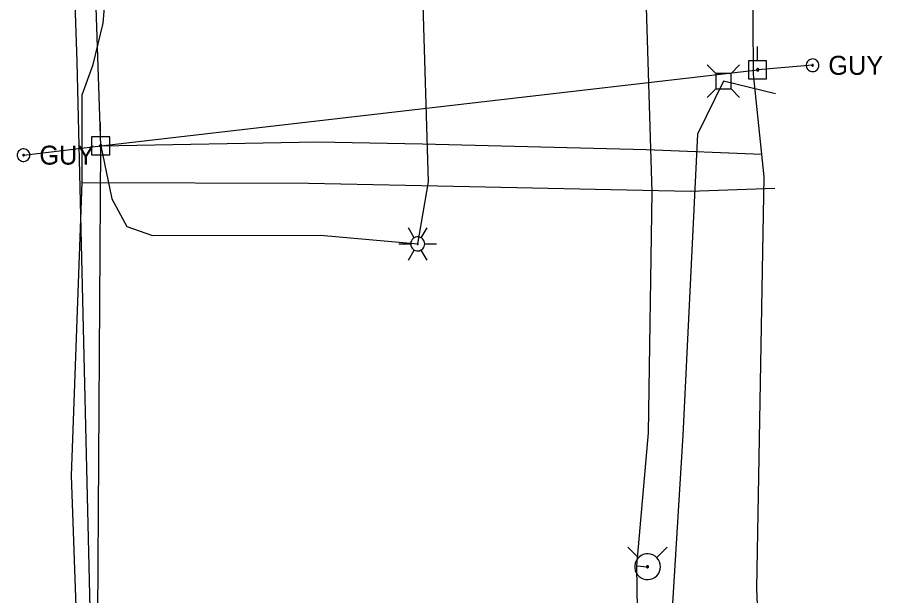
# Model space of a CAD drawing. Extents: x 600849 to 606371, y 330010 to 403088.
# Drawn here: x 602035.5 to 602211.4, y 370195.3 to 370312.8 of the extents above; entities that cross this region are included whole.
import ezdxf

# ---------------------------------------------------------------- set-up
doc = ezdxf.new("R2010")
doc.units = 0
for name, color, linetype in [('E_LTG', 7, 'Continuous'), ('E_UTL_AG_Bold', 7, 'Continuous'), ('E_UTL_E_UG', 7, 'Continuous'), ('E_UTL_EGuyWire', 7, 'Continuous'), ('E_UTL_EPowerPole', 7, 'Continuous'), ('E_UTL_G_UG', 7, 'Continuous'), ('E_UTL_Overhead', 7, 'Continuous'), ('E_UTL_T_UG', 7, 'Continuous'), ('E_UTL_TV_UG', 7, 'Continuous'), ('E_UTL_W_UG', 7, 'Continuous'), ('E_UTL_WHydrant', 7, 'Continuous')]:
    doc.layers.add(name, color=color, linetype=linetype)

msp = doc.modelspace()

# ---------------------------------------------------------------- linework, layer by layer
at = {"layer": 'E_LTG'}
for points in [[(602116.19, 370267.98), (602115, 370270.04)], [(602117.62, 370267.98), (602118.81, 370270.04)], [(602118.33, 370266.74), (602118.31, 370267.01), (602118.23, 370267.27), (602118.11, 370267.51), (602117.94, 370267.73), (602117.73, 370267.91), (602117.5, 370268.04), (602117.24, 370268.13), (602116.97, 370268.17), (602116.7, 370268.16), (602116.44, 370268.09), (602116.19, 370267.98), (602115.97, 370267.82), (602115.78, 370267.62), (602115.63, 370267.4), (602115.53, 370267.14), (602115.48, 370266.88), (602115.48, 370266.61), (602115.53, 370266.34), (602115.63, 370266.09), (602115.78, 370265.86), (602115.97, 370265.66), (602116.19, 370265.5), (602116.44, 370265.39), (602116.7, 370265.33), (602116.97, 370265.31), (602117.24, 370265.35), (602117.5, 370265.44), (602117.73, 370265.58), (602117.94, 370265.76), (602118.11, 370265.97), (602118.23, 370266.21), (602118.31, 370266.47), (602118.33, 370266.74)], [(602118.33, 370266.74), (602118.31, 370267.01), (602118.23, 370267.27), (602118.11, 370267.51), (602117.94, 370267.73), (602117.73, 370267.91), (602117.5, 370268.04), (602117.24, 370268.13), (602116.97, 370268.17), (602116.7, 370268.16), (602116.44, 370268.09), (602116.19, 370267.98), (602115.97, 370267.82), (602115.78, 370267.62), (602115.63, 370267.4), (602115.53, 370267.14), (602115.48, 370266.88), (602115.48, 370266.61), (602115.53, 370266.34), (602115.63, 370266.09), (602115.78, 370265.86), (602115.97, 370265.66), (602116.19, 370265.5), (602116.44, 370265.39), (602116.7, 370265.33), (602116.97, 370265.31), (602117.24, 370265.35), (602117.5, 370265.44), (602117.73, 370265.58), (602117.94, 370265.76), (602118.11, 370265.97), (602118.23, 370266.21), (602118.31, 370266.47), (602118.33, 370266.74)], [(602118.33, 370266.74), (602118.31, 370267.01), (602118.23, 370267.27), (602118.11, 370267.51), (602117.94, 370267.73), (602117.73, 370267.91), (602117.5, 370268.04), (602117.24, 370268.13), (602116.97, 370268.17), (602116.7, 370268.16), (602116.44, 370268.09), (602116.19, 370267.98), (602115.97, 370267.82), (602115.78, 370267.62), (602115.63, 370267.4), (602115.53, 370267.14), (602115.48, 370266.88), (602115.48, 370266.61), (602115.53, 370266.34), (602115.63, 370266.09), (602115.78, 370265.86), (602115.97, 370265.66), (602116.19, 370265.5), (602116.44, 370265.39), (602116.7, 370265.33), (602116.97, 370265.31), (602117.24, 370265.35), (602117.5, 370265.44), (602117.73, 370265.58), (602117.94, 370265.76), (602118.11, 370265.97), (602118.23, 370266.21), (602118.31, 370266.47), (602118.33, 370266.74)], [(602113.09, 370266.74), (602115.48, 370266.74)], [(602117.02, 370266.74), (602117.02, 370266.76), (602117.02, 370266.79), (602117, 370266.81), (602116.99, 370266.82), (602116.97, 370266.84), (602116.95, 370266.85), (602116.93, 370266.86), (602116.91, 370266.86), (602116.89, 370266.86), (602116.87, 370266.85), (602116.85, 370266.84), (602116.83, 370266.83), (602116.81, 370266.82), (602116.8, 370266.8), (602116.79, 370266.78), (602116.79, 370266.75), (602116.79, 370266.73), (602116.79, 370266.71), (602116.8, 370266.69), (602116.81, 370266.67), (602116.83, 370266.65), (602116.85, 370266.64), (602116.87, 370266.63), (602116.89, 370266.62), (602116.91, 370266.62), (602116.93, 370266.63), (602116.95, 370266.63), (602116.97, 370266.64), (602116.99, 370266.66), (602117, 370266.68), (602117.02, 370266.7), (602117.02, 370266.72), (602117.02, 370266.74)], [(602118.33, 370266.74), (602120.72, 370266.74)], [(602115, 370263.44), (602116.19, 370265.5)], [(602118.81, 370263.44), (602117.62, 370265.5)]]:
    msp.add_lwpolyline(points, dxfattribs=at)
at = {"layer": 'E_UTL_AG_Bold'}
for points in [[(602177.47, 370301.37), (602175.71, 370303.12)], [(602180.56, 370301.37), (602182.31, 370303.12)], [(602180.56, 370301.37), (602177.47, 370301.37)], [(602177.47, 370301.37), (602177.47, 370298.27)], [(602180.56, 370298.27), (602180.56, 370301.37)], [(602177.47, 370298.27), (602175.71, 370296.52)], [(602177.47, 370298.27), (602180.56, 370298.27)], [(602180.56, 370298.27), (602182.31, 370296.52)]]:
    msp.add_lwpolyline(points, dxfattribs=at)
at = {"layer": 'E_UTL_E_UG'}
for points in [[(602164.61, 369781.52), (602166.61, 369857.1), (602171.04, 369954.38), (602173.82, 369969.33), (602177.18, 369991.21), (602178.65, 370011.61), (602180.88, 370038.01), (602188.74, 370074.33), (602188.31, 370136.23), (602185.83, 370196.76), (602187.27, 370280.36), (602185.14, 370301.21), (602185.05, 370312.23), (602185.65, 370367.59), (602194.1, 370451.75), (602190.38, 370615.62), (602192.58, 370696.59)], [(602052.51, 370286.68), (602054.72, 370275.89), (602057.8, 370270.3), (602062.99, 370268.45), (602097.14, 370268.51), (602116.9, 370266.74), (602119.06, 370279.34), (602117.96, 370317.6), (602117.72, 370352.86), (602116.39, 370374.42), (602116.37, 370375.64)]]:
    msp.add_lwpolyline(points, dxfattribs=at)
at = {"layer": 'E_UTL_EGuyWire'}
for p, q in [((602197.12, 370303.03), (602185.99, 370302.11)), ((602036.82, 370284.78), (602052.51, 370286.68))]:
    msp.add_line(p, q, dxfattribs=at)
for points in [[(602198.41, 370303.03), (602198.38, 370303.27), (602198.32, 370303.5), (602198.2, 370303.72), (602198.05, 370303.91), (602197.87, 370304.07), (602197.66, 370304.19), (602197.43, 370304.27), (602197.19, 370304.31), (602196.94, 370304.3), (602196.7, 370304.24), (602196.48, 370304.14), (602196.28, 370304), (602196.12, 370303.82), (602195.98, 370303.61), (602195.89, 370303.39), (602195.85, 370303.15), (602195.85, 370302.9), (602195.89, 370302.66), (602195.98, 370302.44), (602196.12, 370302.23), (602196.28, 370302.06), (602196.48, 370301.91), (602196.7, 370301.81), (602196.94, 370301.76), (602197.19, 370301.74), (602197.43, 370301.78), (602197.66, 370301.86), (602197.87, 370301.98), (602198.05, 370302.14), (602198.2, 370302.33), (602198.32, 370302.55), (602198.38, 370302.78), (602198.41, 370303.03)], [(602197.29, 370303.03), (602197.28, 370303.06), (602197.27, 370303.09), (602197.26, 370303.11), (602197.24, 370303.14), (602197.22, 370303.16), (602197.19, 370303.17), (602197.16, 370303.18), (602197.13, 370303.19), (602197.1, 370303.19), (602197.07, 370303.18), (602197.04, 370303.17), (602197.02, 370303.15), (602197, 370303.13), (602196.98, 370303.1), (602196.97, 370303.07), (602196.96, 370303.04), (602196.96, 370303.01), (602196.97, 370302.98), (602196.98, 370302.95), (602197, 370302.93), (602197.02, 370302.91), (602197.04, 370302.89), (602197.07, 370302.87), (602197.1, 370302.87), (602197.13, 370302.87), (602197.16, 370302.87), (602197.19, 370302.88), (602197.22, 370302.9), (602197.24, 370302.92), (602197.26, 370302.94), (602197.27, 370302.97), (602197.28, 370303), (602197.29, 370303.03)], [(602038.11, 370284.78), (602038.09, 370285.02), (602038.02, 370285.25), (602037.9, 370285.47), (602037.75, 370285.66), (602037.57, 370285.82), (602037.36, 370285.94), (602037.13, 370286.02), (602036.89, 370286.06), (602036.64, 370286.05), (602036.41, 370285.99), (602036.18, 370285.89), (602035.98, 370285.75), (602035.82, 370285.57), (602035.68, 370285.37), (602035.59, 370285.14), (602035.55, 370284.9), (602035.55, 370284.66), (602035.59, 370284.42), (602035.68, 370284.19), (602035.82, 370283.98), (602035.98, 370283.81), (602036.18, 370283.67), (602036.41, 370283.56), (602036.64, 370283.51), (602036.89, 370283.5), (602037.13, 370283.53), (602037.36, 370283.61), (602037.57, 370283.73), (602037.75, 370283.89), (602037.9, 370284.08), (602038.02, 370284.3), (602038.09, 370284.53), (602038.11, 370284.78)], [(602036.99, 370284.78), (602036.98, 370284.81), (602036.97, 370284.84), (602036.96, 370284.86), (602036.94, 370284.89), (602036.92, 370284.91), (602036.89, 370284.92), (602036.86, 370284.93), (602036.83, 370284.94), (602036.8, 370284.94), (602036.77, 370284.93), (602036.74, 370284.92), (602036.72, 370284.9), (602036.7, 370284.88), (602036.68, 370284.85), (602036.67, 370284.82), (602036.67, 370284.79), (602036.67, 370284.76), (602036.67, 370284.73), (602036.68, 370284.7), (602036.7, 370284.68), (602036.72, 370284.66), (602036.74, 370284.64), (602036.77, 370284.63), (602036.8, 370284.62), (602036.83, 370284.62), (602036.86, 370284.62), (602036.89, 370284.63), (602036.92, 370284.65), (602036.94, 370284.67), (602036.96, 370284.69), (602036.97, 370284.72), (602036.98, 370284.75), (602036.99, 370284.78)]]:
    msp.add_lwpolyline(points, dxfattribs=at)
at = {"layer": 'E_UTL_EPowerPole'}
for points in [[(602185.96, 370303.96), (602185.96, 370306.87)], [(602187.8, 370303.96), (602184.11, 370303.96)], [(602184.11, 370303.96), (602184.11, 370300.27)], [(602187.8, 370300.27), (602187.8, 370303.96)], [(602186.23, 370302.11), (602186.22, 370302.16), (602186.21, 370302.2), (602186.19, 370302.24), (602186.16, 370302.28), (602186.13, 370302.31), (602186.09, 370302.33), (602186.05, 370302.35), (602186, 370302.35), (602185.96, 370302.35), (602185.91, 370302.34), (602185.87, 370302.32), (602185.83, 370302.29), (602185.8, 370302.26), (602185.78, 370302.22), (602185.76, 370302.18), (602185.75, 370302.14), (602185.75, 370302.09), (602185.76, 370302.05), (602185.78, 370302), (602185.8, 370301.97), (602185.83, 370301.93), (602185.87, 370301.91), (602185.91, 370301.89), (602185.96, 370301.88), (602186, 370301.88), (602186.05, 370301.88), (602186.09, 370301.9), (602186.13, 370301.92), (602186.16, 370301.95), (602186.19, 370301.99), (602186.21, 370302.03), (602186.22, 370302.07), (602186.23, 370302.11)], [(602184.11, 370300.27), (602187.8, 370300.27)], [(602052.48, 370288.52), (602052.48, 370291.43)], [(602054.32, 370288.52), (602050.63, 370288.52)], [(602050.63, 370288.52), (602050.63, 370284.83)], [(602054.32, 370284.83), (602054.32, 370288.52)], [(602052.75, 370286.68), (602052.74, 370286.72), (602052.73, 370286.77), (602052.71, 370286.81), (602052.68, 370286.84), (602052.65, 370286.87), (602052.61, 370286.9), (602052.57, 370286.91), (602052.52, 370286.92), (602052.48, 370286.91), (602052.43, 370286.9), (602052.39, 370286.88), (602052.35, 370286.86), (602052.32, 370286.83), (602052.3, 370286.79), (602052.28, 370286.75), (602052.27, 370286.7), (602052.27, 370286.66), (602052.28, 370286.61), (602052.3, 370286.57), (602052.32, 370286.53), (602052.35, 370286.5), (602052.39, 370286.47), (602052.43, 370286.45), (602052.48, 370286.44), (602052.52, 370286.44), (602052.57, 370286.45), (602052.61, 370286.46), (602052.65, 370286.48), (602052.68, 370286.51), (602052.71, 370286.55), (602052.73, 370286.59), (602052.74, 370286.63), (602052.75, 370286.68)], [(602050.63, 370284.83), (602054.32, 370284.83)]]:
    msp.add_lwpolyline(points, dxfattribs=at)
at = {"layer": 'E_UTL_G_UG'}
for points in [[(602048.74, 370279.2), (602048.7, 370297.01), (602050.99, 370303.19), (602052.97, 370311.6), (602053.55, 370318.1), (602055.32, 370345.46), (602058.64, 370431.29), (602058.71, 370473.97), (602057.58, 370526.28), (602054.72, 370574.83), (602050.46, 370613.42), (602048.21, 370657.47), (602048.18, 370747.79)], [(602048.61, 369693.62), (602051.23, 369788.24), (602050.96, 369842.07), (602049.43, 369922.42), (602049.9, 369939.74), (602049.87, 369947.31), (602051.8, 369982.35), (602052.8, 370105.48), (602048.77, 370156.85), (602046.53, 370219.68), (602048.74, 370279.2)], [(602048.74, 370279.2), (602094.72, 370279.05), (602120.99, 370278.53), (602172.28, 370277.48), (602189.46, 370278.06)]]:
    msp.add_lwpolyline(points, dxfattribs=at)
at = {"layer": 'E_UTL_Overhead'}
for points in [[(602049.76, 369613.32), (602051.08, 369789.61), (602050.68, 369965.17), (602051.62, 370141.89), (602052.51, 370286.68), (602048.38, 370407.21), (602054.57, 370641.59), (602056.08, 370840.85), (602056, 371041.84), (602057.12, 371239.25), (602057.2, 371393.62), (602058.03, 371555.69), (602064.16, 371680.24), (602066.66, 372038.53), (602066.58, 372216.08), (602066.88, 372572.55), (602066.55, 372750.09)], [(602052.51, 370286.68), (602185.99, 370302.11)]]:
    msp.add_lwpolyline(points, dxfattribs=at)
at = {"layer": 'E_UTL_T_UG'}
for points in [[(602047.46, 369606.19), (602047.57, 369728.34), (602046.79, 369872.91), (602047.13, 370016.7), (602046.55, 370126.56), (602050.85, 370148.65), (602053.67, 370151.21), (602054.14, 370153.69), (602051.02, 370164.19), (602047.73, 370303.8), (602044.49, 370398.4), (602047.72, 370568.68), (602053.33, 370619.91), (602052.89, 370653.1), (602057.18, 370761), (602053.97, 370836.59), (602052.42, 370912.69), (602054.06, 370935.04), (602052.2, 371019.03), (602052.8, 371158.92), (602056.72, 371221.69), (602056.86, 371223.67)], [(602189.61, 370297.2), (602179.01, 370299.82), (602173.76, 370289.03), (602170.8, 370227.87), (602168.33, 370188.23), (602168.25, 370168.11), (602168.23, 370140.21), (602169.66, 370138.48), (602174.05, 370136.43), (602174.63, 370044.94), (602170.67, 370032.78), (602170.1, 370004.86), (602171.08, 369965.94), (602173.17, 369940.22), (602177.46, 369878.11), (602177.81, 369873.67), (602173.77, 369872.08), (602170.9, 369853.4), (602169.45, 369844.95), (602202.58, 369842.66)]]:
    msp.add_lwpolyline(points, dxfattribs=at)
at = {"layer": 'E_UTL_TV_UG'}
msp.add_lwpolyline([(602052.51, 370286.68), (602096.46, 370287.46), (602117.86, 370287.06), (602163.35, 370285.93), (602186.85, 370285)], dxfattribs=at)
at = {"layer": 'E_UTL_W_UG'}
for points in [[(602166.1, 369676.63), (602162.73, 369726.05), (602159.05, 369773.37), (602160.39, 369853.29), (602161.94, 369923.53), (602162.24, 369934.08), (602158.63, 370008.07), (602162.46, 370134.02), (602161.45, 370201.36), (602163.81, 370228.36), (602164.56, 370277.26), (602163.14, 370323.72), (602163.55, 370366.93), (602158.56, 370399.9), (602132.8, 370424.5), (602133.38, 370443.7), (602133.38, 370513.49), (602135.22, 370572.69), (602155.61, 370597.06), (602160.41, 370606.53), (602160.69, 370692.62)], [(602161.45, 370201.36), (602163.6, 370201.15)]]:
    msp.add_lwpolyline(points, dxfattribs=at)
at = {"layer": 'E_UTL_WHydrant'}
for points in [[(602161.77, 370202.98), (602159.62, 370205.13)], [(602165.44, 370202.98), (602167.58, 370205.13)], [(602166.22, 370201.15), (602166.18, 370201.65), (602166.04, 370202.12), (602165.81, 370202.57), (602165.5, 370202.96), (602165.12, 370203.29), (602164.69, 370203.54), (602164.22, 370203.7), (602163.73, 370203.77), (602163.23, 370203.75), (602162.74, 370203.63), (602162.29, 370203.42), (602161.88, 370203.13), (602161.54, 370202.77), (602161.27, 370202.35), (602161.08, 370201.89), (602160.99, 370201.4), (602160.99, 370200.9), (602161.08, 370200.41), (602161.27, 370199.95), (602161.54, 370199.53), (602161.88, 370199.17), (602162.29, 370198.88), (602162.74, 370198.67), (602163.23, 370198.55), (602163.73, 370198.53), (602164.22, 370198.6), (602164.69, 370198.76), (602165.12, 370199.01), (602165.5, 370199.34), (602165.81, 370199.73), (602166.04, 370200.18), (602166.18, 370200.65), (602166.22, 370201.15)], [(602163.8, 370201.15), (602163.8, 370201.19), (602163.79, 370201.22), (602163.77, 370201.26), (602163.75, 370201.29), (602163.72, 370201.31), (602163.68, 370201.33), (602163.65, 370201.34), (602163.61, 370201.35), (602163.57, 370201.35), (602163.54, 370201.34), (602163.5, 370201.32), (602163.47, 370201.3), (602163.44, 370201.27), (602163.42, 370201.24), (602163.41, 370201.21), (602163.4, 370201.17), (602163.4, 370201.13), (602163.41, 370201.09), (602163.42, 370201.06), (602163.44, 370201.03), (602163.47, 370201), (602163.5, 370200.98), (602163.54, 370200.96), (602163.57, 370200.95), (602163.61, 370200.95), (602163.65, 370200.95), (602163.68, 370200.97), (602163.72, 370200.99), (602163.75, 370201.01), (602163.77, 370201.04), (602163.79, 370201.08), (602163.8, 370201.11), (602163.8, 370201.15)]]:
    msp.add_lwpolyline(points, dxfattribs=at)

# ---------------------------------------------------------------- texts
at = {"layer": 'E_UTL_EGuyWire'}
for p in [(602200.33, 370301.1), (602040.03, 370282.85)]:
    msp.add_text('GUY', height=3.85, dxfattribs=at).set_placement(p)

doc.saveas('drawing.dxf')
